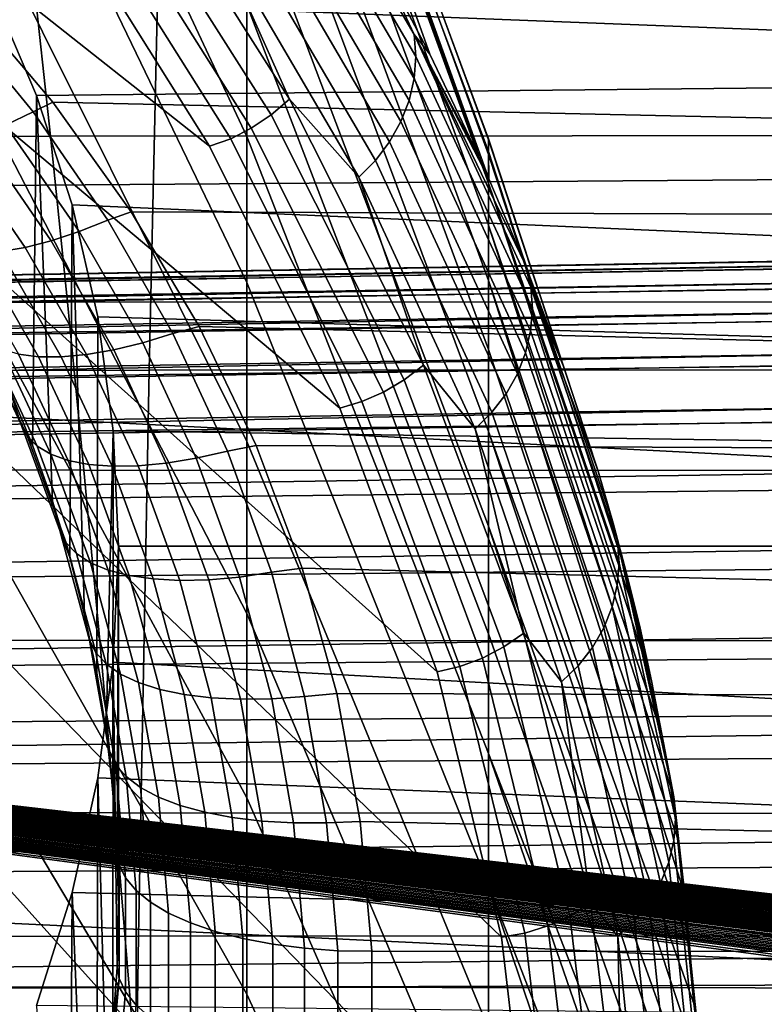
# Model space of a CAD drawing. Header units: metres. Extents: x -23 to 242, y -40 to 23.
# Tile 307 of 450: x 65.52 to 66.86, y 7.01 to 8.78. Entities that reach past the tile are written whole.
import ezdxf

# ---------------------------------------------------------------- set-up
doc = ezdxf.new("R2010")
doc.units = ezdxf.units.M
doc.layers.add('solid_10171013', color=7, linetype='CONTINUOUS')

msp = doc.modelspace()

# ---------------------------------------------------------------- linework, layer by layer
at = {"layer": 'solid_10171013'}
for points in [[(66.439064, 6.178546, 99.85939), (66.376396, 5.701229, 100.983879), (63.438198, 5.701145, 100.984077), (60.5, 12.791713, 84.279747)], [(65.863396, 8.550895, 94.270485), (60.5, 12.791713, 84.279747), (65.572449, 9.014806, 93.177582)], [(66.096451, 8.081754, 95.375717), (60.5, 12.791713, 84.279747), (65.863396, 8.550895, 94.270485)], [(66.270798, 7.608935, 96.489609), (60.5, 12.791713, 84.279747), (66.096451, 8.081754, 95.375717)], [(66.3862, 7.133365, 97.609978), (60.5, 12.791713, 84.279747), (66.270798, 7.608935, 96.489609)], [(66.442329, 6.65596, 98.734673), (60.5, 12.791713, 84.279747), (66.3862, 7.133365, 97.609978)], [(66.439064, 6.178546, 99.85939), (60.5, 12.791713, 84.279747), (66.442329, 6.65596, 98.734673)], [(63.103245, 9.948489, 112.568718), (75.942375, 9.193356, 111.713882), (75.959625, 8.370972, 112.179703), (63.103245, 9.081632, 113.074081)], [(65.929909, 8.567964, 101.137375), (65.929909, 8.80441, 100.671043), (65.441788, 9.87148, 101.114082), (65.441788, 9.608787, 101.638779)], [(66.36293, 8.562405, 96.765068), (66.36293, 8.564311, 96.306038), (65.929909, 9.734402, 96.104187), (65.929909, 9.741618, 96.626984)], [(66.36293, 8.535913, 97.223343), (66.36293, 8.562405, 96.765068), (65.929909, 9.741618, 96.626984), (65.929909, 9.720777, 97.149422)], [(66.36293, 8.564311, 96.306038), (66.36293, 8.541626, 95.847565), (65.929909, 9.699148, 95.582527), (65.929909, 9.734402, 96.104187)], [(66.36293, 8.484913, 97.679535), (66.36293, 8.535913, 97.223343), (65.929909, 9.720777, 97.149422), (65.929909, 9.671938, 97.669983)], [(66.257774, 8.715981, 94.863007), (65.929909, 9.635961, 95.063507), (65.929909, 9.699148, 95.582527), (66.347931, 8.527332, 95.307686)], [(66.363533, 8.492475, 95.389732), (66.347931, 8.527332, 95.307686), (65.929909, 9.699148, 95.582527)], [(66.36293, 8.541626, 95.847565), (66.363533, 8.492475, 95.389732), (65.929909, 9.699148, 95.582527)], [(66.36293, 8.409549, 98.132339), (66.36293, 8.484913, 97.679535), (65.929909, 9.671938, 97.669983), (65.929909, 9.595243, 98.18718)], [(66.156075, 8.908006, 94.410904), (65.929909, 9.545019, 94.54863), (65.929909, 9.635961, 95.063507), (66.257774, 8.715981, 94.863007)], [(65.929909, 8.30684, 101.590347), (65.929909, 8.567964, 101.137375), (65.441788, 9.608787, 101.638779), (65.441788, 9.318228, 102.148582)], [(66.36293, 8.310039, 98.580452), (66.36293, 8.409549, 98.132339), (65.929909, 9.595243, 98.18718), (65.929909, 9.490911, 98.699509)], [(61.950001, 8.454178, 114.680473), (79.277893, 8.583243, 114.619888), (79.254471, 9.517689, 114.146988), (61.950001, 9.392666, 114.213814)], [(66.36293, 8.186667, 99.022598), (66.36293, 8.310039, 98.580452), (65.929909, 9.490911, 98.699509), (65.929909, 9.359244, 99.205513)], [(66.36293, 8.03979, 99.457504), (66.36293, 8.186667, 99.022598), (65.929909, 9.359244, 99.205513), (65.929909, 9.200622, 99.70372)], [(65.929909, 8.021791, 102.028664), (65.929909, 8.30684, 101.590347), (65.441788, 9.318228, 102.148582), (65.441788, 9.000648, 102.641998)], [(66.36293, 7.869828, 99.883911), (66.36293, 8.03979, 99.457504), (65.929909, 9.200622, 99.70372), (65.929909, 9.015499, 100.192696)], [(65.9674, 9.19875, 93.620216), (66.156075, 8.908006, 94.410904), (66.229485, 8.75075, 94.675636)], [(65.9674, 9.19875, 93.620216), (66.229485, 8.75075, 94.675636), (66.232422, 8.711709, 94.658417), (65.970299, 9.159762, 93.602867)], [(61.82703, 9.15668, 276.548218), (61.805328, 8.145635, 276.69339), (65.755386, 8.149354, 277.42691), (65.77787, 9.160586, 277.280823)], [(65.77787, 9.160586, 277.280823), (65.755386, 8.149354, 277.42691), (69.728378, 8.151262, 278.151855), (69.75106, 9.162512, 278.004852)], [(65.970299, 9.159762, 93.602867), (66.232422, 8.711709, 94.658417), (66.229378, 8.672198, 94.642319), (65.967293, 9.120197, 93.586899)], [(65.707169, 9.106227, 93.083855), (66.0065, 8.63509, 94.193787), (65.973389, 8.606816, 94.207977), (65.675995, 9.076303, 93.101936)], [(65.869774, 8.941363, 93.537796), (66.0065, 8.63509, 94.193787), (65.707169, 9.106227, 93.083855)], [(65.967293, 9.120197, 93.586899), (66.229378, 8.672198, 94.642319), (66.220421, 8.633021, 94.627678), (65.958427, 9.080859, 93.572639)], [(63.103245, 9.081632, 113.074081), (75.959625, 8.370972, 112.179703), (75.977249, 7.524784, 112.601219), (63.103245, 8.189174, 113.532722)], [(65.675995, 9.076303, 93.101936), (65.973389, 8.606816, 94.207977), (65.938049, 8.582992, 94.225891), (65.642731, 9.050714, 93.124016)], [(65.958427, 9.080859, 93.572639), (66.220421, 8.633021, 94.627678), (66.205734, 8.594974, 94.614792), (65.943901, 9.042547, 93.560371)], [(65.642731, 9.050714, 93.124016), (65.938049, 8.582992, 94.225891), (65.901199, 8.564096, 94.247177), (65.60804, 9.029972, 93.149643)], [(65.943901, 9.042547, 93.560371), (66.205734, 8.594974, 94.614792), (66.185616, 8.558829, 94.603912), (65.923988, 9.006042, 93.550346)], [(65.60804, 9.029972, 93.149643), (65.901199, 8.564096, 94.247177), (65.863396, 8.550895, 94.270485), (65.572449, 9.014806, 93.177582)], [(66.36293, 7.677269, 100.300606), (66.36293, 7.869828, 99.883911), (65.929909, 9.015499, 100.192696), (65.929909, 8.80441, 100.671043)], [(65.929909, 7.713637, 102.451057), (65.929909, 8.021791, 102.028664), (65.441788, 9.000648, 102.641998), (65.441788, 8.656968, 103.117607)], [(65.923988, 9.006042, 93.550346), (66.185616, 8.558829, 94.603912), (66.160477, 8.525322, 94.595276), (65.899117, 8.972083, 93.54277)], [(76.156364, 8.813212, 81.934227), (65.251122, 8.989475, 80.932434), (65.424988, 8.815846, 80.851959), (76.158585, 8.395569, 81.692848)], [(65.899117, 8.972083, 93.54277), (66.160477, 8.525322, 94.595276), (66.130821, 8.495134, 94.589043), (65.869774, 8.941363, 93.537796)], [(65.869774, 8.941363, 93.537796), (66.130821, 8.495134, 94.589043), (66.0065, 8.63509, 94.193787)], [(66.229485, 8.75075, 94.675636), (66.156075, 8.908006, 94.410904), (66.257774, 8.715981, 94.863007)], [(62.723576, 8.86009, 250.880798), (65.546555, 8.862261, 251.446136), (65.578232, 8.568984, 251.264404), (62.755047, 8.567814, 250.696976)], [(65.546555, 8.862261, 251.446136), (68.349884, 8.864725, 252.008377), (68.381516, 8.570448, 251.828644), (65.578232, 8.568984, 251.264404)], [(79.530602, 8.786015, 78.477554), (65.553429, 8.641864, 78.407997), (65.472023, 8.831589, 78.499847)], [(65.546089, 8.015052, 79.939247), (65.50563, 8.113508, 79.984779), (65.472023, 8.831589, 78.499847), (65.553429, 8.641864, 78.407997)], [(65.395988, 8.796883, 80.836838), (65.547302, 8.612585, 80.750427), (65.58287, 8.629858, 80.765381), (65.424988, 8.815846, 80.851959)], [(76.158585, 8.395569, 81.692848), (65.424988, 8.815846, 80.851959), (65.58287, 8.629858, 80.765381)], [(66.36293, 7.462665, 100.706383), (66.36293, 7.677269, 100.300606), (65.929909, 8.80441, 100.671043), (65.929909, 8.567964, 101.137375)], [(65.349548, 8.769072, 80.806946), (65.498001, 8.588339, 80.722046), (65.547302, 8.612585, 80.750427), (65.395988, 8.796883, 80.836838)], [(79.530602, 8.786015, 78.477554), (79.531853, 7.834159, 78.043877), (65.617332, 8.445789, 78.315636), (65.553429, 8.641864, 78.407997)], [(66.229485, 8.75075, 94.675636), (66.257774, 8.715981, 94.863007), (66.347931, 8.527332, 95.307686)], [(66.229485, 8.75075, 94.675636), (66.347931, 8.527332, 95.307686), (66.363533, 8.492475, 95.389732)], [(66.229485, 8.75075, 94.675636), (66.363533, 8.492475, 95.389732), (66.427673, 8.340673, 95.747208)], [(66.229485, 8.75075, 94.675636), (66.427673, 8.340673, 95.747208), (66.438339, 8.298497, 95.741081)], [(66.229485, 8.75075, 94.675636), (66.438339, 8.298497, 95.741081), (66.441299, 8.259403, 95.723984), (66.232422, 8.711709, 94.658417)], [(66.232422, 8.711709, 94.658417), (66.441299, 8.259403, 95.723984), (66.438232, 8.219948, 95.707756), (66.229378, 8.672198, 94.642319)], [(66.229378, 8.672198, 94.642319), (66.438232, 8.219948, 95.707756), (66.429199, 8.180933, 95.692734), (66.220421, 8.633021, 94.627678)], [(65.929909, 7.383268, 102.8563), (65.929909, 7.713637, 102.451057), (65.441788, 8.656968, 103.117607), (65.441788, 8.288183, 103.574028)], [(65.58194, 7.91503, 79.893425), (65.546089, 8.015052, 79.939247), (65.553429, 8.641864, 78.407997)], [(65.547302, 8.612585, 80.750427), (65.681374, 8.418367, 80.659538), (65.723053, 8.433414, 80.674065), (65.58287, 8.629858, 80.765381)], [(65.613121, 7.81364, 79.847351), (65.58194, 7.91503, 79.893425), (65.553429, 8.641864, 78.407997), (65.617332, 8.445789, 78.315636)], [(76.158585, 8.395569, 81.692848), (65.58287, 8.629858, 80.765381), (65.723053, 8.433414, 80.674065)], [(66.0065, 8.63509, 94.193787), (66.246338, 8.158784, 95.315895), (66.211632, 8.132206, 95.326096), (65.973389, 8.606816, 94.207977)], [(66.130821, 8.495134, 94.589043), (66.246338, 8.158784, 95.315895), (66.0065, 8.63509, 94.193787)], [(66.220421, 8.633021, 94.627678), (66.429199, 8.180933, 95.692734), (66.414391, 8.143151, 95.679214), (66.205734, 8.594974, 94.614792)], [(65.498001, 8.588339, 80.722046), (65.629547, 8.397865, 80.632744), (65.681374, 8.418367, 80.659538), (65.547302, 8.612585, 80.750427)], [(65.973389, 8.606816, 94.207977), (66.211632, 8.132206, 95.326096), (66.174576, 8.110195, 95.339737), (65.938049, 8.582992, 94.225891)], [(66.205734, 8.594974, 94.614792), (66.414391, 8.143151, 95.679214), (66.394104, 8.107372, 95.66748), (66.185616, 8.558829, 94.603912)], [(61.950001, 7.492708, 115.097359), (79.301582, 7.625441, 115.043335), (79.277893, 8.583243, 114.619888), (61.950001, 8.454178, 114.680473)], [(65.450653, 8.568388, 80.687645), (65.579796, 8.381511, 80.599869), (65.629547, 8.397865, 80.632744), (65.498001, 8.588339, 80.722046)], [(65.938049, 8.582992, 94.225891), (66.174576, 8.110195, 95.339737), (66.135941, 8.093195, 95.356544), (65.901199, 8.564096, 94.247177)], [(62.755047, 8.567814, 250.696976), (65.578232, 8.568984, 251.264404), (65.608788, 8.271573, 251.089157), (62.785412, 8.271345, 250.519608)], [(65.405968, 8.553038, 80.647751), (65.532867, 8.369554, 80.561417), (65.579796, 8.381511, 80.599869), (65.450653, 8.568388, 80.687645)], [(65.578232, 8.568984, 251.264404), (68.381516, 8.570448, 251.828644), (68.412018, 8.272102, 251.655396), (65.608788, 8.271573, 251.089157)], [(65.901199, 8.564096, 94.247177), (66.135941, 8.093195, 95.356544), (66.096451, 8.081754, 95.375717), (65.863396, 8.550895, 94.270485)], [(66.36293, 7.226634, 101.10009), (66.36293, 7.462665, 100.706383), (65.929909, 8.567964, 101.137375), (65.929909, 8.30684, 101.590347)], [(66.185616, 8.558829, 94.603912), (66.394104, 8.107372, 95.66748), (66.368759, 8.074321, 95.657768), (66.160477, 8.525322, 94.595276)], [(66.427673, 8.340673, 95.747208), (66.36293, 8.541626, 95.847565), (66.36293, 8.564311, 96.306038), (66.497879, 8.154729, 96.185478)], [(66.497879, 8.154729, 96.185478), (66.36293, 8.564311, 96.306038), (66.36293, 8.562405, 96.765068), (66.55896, 7.968661, 96.623863)], [(66.55896, 7.968661, 96.623863), (66.36293, 8.562405, 96.765068), (66.36293, 8.535913, 97.223343), (66.586182, 7.875262, 96.844116)], [(65.364647, 8.542522, 80.602974), (65.489494, 8.362177, 80.517967), (65.532867, 8.369554, 80.561417), (65.405968, 8.553038, 80.647751)], [(66.427673, 8.340673, 95.747208), (66.363533, 8.492475, 95.389732), (66.36293, 8.541626, 95.847565)], [(66.160477, 8.525322, 94.595276), (66.368759, 8.074321, 95.657768), (66.338852, 8.044671, 95.650269), (66.130821, 8.495134, 94.589043)], [(66.611267, 7.781305, 97.065094), (66.36293, 8.535913, 97.223343), (66.36293, 8.484913, 97.679535), (66.634094, 7.687145, 97.286858)], [(66.611267, 7.781305, 97.065094), (66.586182, 7.875262, 96.844116), (66.36293, 8.535913, 97.223343)], [(75.476952, 8.490563, 93.251129), (75.478714, 8.494808, 93.102722), (60.5, 8.233354, 93.100471), (60.5, 8.220098, 93.376259)], [(75.478714, 8.494808, 93.102722), (75.480621, 8.493223, 92.954247), (60.5, 8.233354, 93.100471)], [(75.482674, 8.48581, 92.805939), (60.5, 8.22492, 92.824165), (60.5, 8.233354, 93.100471), (75.480621, 8.493223, 92.954247)], [(75.475365, 8.480498, 93.399231), (75.476952, 8.490563, 93.251129), (60.5, 8.220098, 93.376259)], [(75.482674, 8.48581, 92.805939), (75.484871, 8.472578, 92.65802), (60.5, 8.22492, 92.824165)], [(66.130821, 8.495134, 94.589043), (66.338852, 8.044671, 95.650269), (66.246338, 8.158784, 95.315895)], [(75.473946, 8.464631, 93.546814), (75.475365, 8.480498, 93.399231), (60.5, 8.220098, 93.376259), (60.5, 8.185253, 93.650314)], [(75.487198, 8.453547, 92.510727), (60.5, 8.194832, 92.549606), (60.5, 8.22492, 92.824165), (75.484871, 8.472578, 92.65802)], [(66.654633, 7.592764, 97.509766), (66.36293, 8.484913, 97.679535), (66.36293, 8.409549, 98.132339), (66.673058, 7.497419, 97.734207)], [(66.654633, 7.592764, 97.509766), (66.634094, 7.687145, 97.286858), (66.36293, 8.484913, 97.679535)], [(75.472694, 8.442986, 93.693649), (75.473946, 8.464631, 93.546814), (60.5, 8.185253, 93.650314)], [(75.487198, 8.453547, 92.510727), (75.489624, 8.428748, 92.364311), (60.5, 8.194832, 92.549606)], [(75.471634, 8.415593, 93.839531), (75.472694, 8.442986, 93.693649), (60.5, 8.185253, 93.650314), (60.5, 8.128956, 93.920914)], [(65.63958, 7.71104, 79.80114), (65.613121, 7.81364, 79.847351), (65.617332, 8.445789, 78.315636)], [(65.663177, 8.245008, 78.223724), (65.617332, 8.445789, 78.315636), (79.531853, 7.834159, 78.043877)], [(65.661285, 7.607388, 79.754951), (65.63958, 7.71104, 79.80114), (65.617332, 8.445789, 78.315636), (65.663177, 8.245008, 78.223724)], [(65.681374, 8.418367, 80.659538), (65.797523, 8.215328, 80.565117), (65.844643, 8.227841, 80.579041), (65.723053, 8.433414, 80.674065)], [(76.158585, 8.395569, 81.692848), (65.723053, 8.433414, 80.674065), (65.844643, 8.227841, 80.579041), (76.160316, 7.971549, 81.462852)], [(75.49218, 8.398221, 92.218979), (60.5, 8.143339, 92.278313), (60.5, 8.194832, 92.549606), (75.489624, 8.428748, 92.364311)], [(75.470757, 8.382498, 93.984222), (75.471634, 8.415593, 93.839531), (60.5, 8.128956, 93.920914)], [(65.629547, 8.397865, 80.632744), (65.743523, 8.198725, 80.539978), (65.797523, 8.215328, 80.565117), (65.681374, 8.418367, 80.659538)], [(75.49218, 8.398221, 92.218979), (75.49482, 8.362012, 92.074966), (60.5, 8.143339, 92.278313)], [(65.579796, 8.381511, 80.599869), (65.691704, 8.186103, 80.50869), (65.743523, 8.198725, 80.539978), (65.629547, 8.397865, 80.632744)], [(66.702934, 7.305855, 98.185547), (66.689209, 7.401603, 97.959587), (66.36293, 8.409549, 98.132339), (66.36293, 8.310039, 98.580452)], [(66.694687, 7.385106, 97.892891), (66.673058, 7.497419, 97.734207), (66.36293, 8.409549, 98.132339), (66.689209, 7.401603, 97.959587)], [(75.47007, 8.343755, 94.127495), (75.470757, 8.382498, 93.984222), (60.5, 8.128956, 93.920914), (60.5, 8.051775, 94.185745)], [(65.532867, 8.369554, 80.561417), (65.64286, 8.177655, 80.471725), (65.691704, 8.186103, 80.50869), (65.579796, 8.381511, 80.599869)], [(65.489494, 8.362177, 80.517967), (65.59774, 8.173512, 80.429649), (65.64286, 8.177655, 80.471725), (65.532867, 8.369554, 80.561417)], [(75.497536, 8.320177, 91.932495), (60.5, 8.070627, 92.011604), (60.5, 8.143339, 92.278313), (75.49482, 8.362012, 92.074966)], [(65.415962, 8.361547, 80.418823), (65.521355, 8.178324, 80.332809), (65.55703, 8.173736, 80.383102), (65.450325, 8.359494, 80.470192)], [(65.450325, 8.359494, 80.470192), (65.55703, 8.173736, 80.383102), (65.59774, 8.173512, 80.429649), (65.489494, 8.362177, 80.517967)], [(75.469582, 8.29943, 94.269096), (75.47007, 8.343755, 94.127495), (60.5, 8.051775, 94.185745)], [(66.438339, 8.298497, 95.741081), (66.427673, 8.340673, 95.747208), (66.497879, 8.154729, 96.185478)], [(75.497536, 8.320177, 91.932495), (75.500336, 8.272782, 91.791779), (60.5, 8.070627, 92.011604)], [(66.723534, 7.111957, 98.642242), (66.714394, 7.209247, 98.413345), (66.36293, 8.310039, 98.580452), (66.36293, 8.186667, 99.022598)], [(66.714394, 7.209247, 98.413345), (66.702934, 7.305855, 98.185547), (66.36293, 8.310039, 98.580452)], [(75.469284, 8.249594, 94.408829), (75.469582, 8.29943, 94.269096), (60.5, 8.051775, 94.185745), (60.5, 7.953808, 94.444389)], [(66.36293, 6.969853, 101.480583), (66.36293, 7.226634, 101.10009), (65.929909, 8.30684, 101.590347), (65.929909, 8.021791, 102.028664)], [(66.438339, 8.298497, 95.741081), (66.497879, 8.154729, 96.185478), (66.55896, 7.968661, 96.623863)], [(66.438339, 8.298497, 95.741081), (66.55896, 7.968661, 96.623863), (66.593521, 7.842959, 96.814262)], [(66.438339, 8.298497, 95.741081), (66.593521, 7.842959, 96.814262), (66.596497, 7.803811, 96.797287), (66.441299, 8.259403, 95.723984)], [(65.929909, 7.031633, 103.243248), (65.929909, 7.383268, 102.8563), (65.441788, 8.288183, 103.574028), (65.441788, 7.895363, 104.009933)], [(75.503189, 8.219898, 91.65303), (60.5, 7.977291, 91.751686), (60.5, 8.070627, 92.011604), (75.500336, 8.272782, 91.791779)], [(62.785412, 8.271345, 250.519608), (65.608788, 8.271573, 251.089157), (65.638214, 7.970179, 250.920441), (62.814663, 7.97083, 250.34877)], [(65.608788, 8.271573, 251.089157), (68.412018, 8.272102, 251.655396), (68.44136, 7.969841, 251.488693), (65.638214, 7.970179, 250.920441)], [(66.441299, 8.259403, 95.723984), (66.596497, 7.803811, 96.797287), (66.593407, 7.764411, 96.78093), (66.438232, 8.219948, 95.707756)], [(75.469284, 8.249594, 94.408829), (60.5, 7.953808, 94.444389), (75.469177, 8.194324, 94.546486)], [(65.661285, 7.607388, 79.754951), (65.663177, 8.245008, 78.223724), (65.690758, 8.040978, 78.133041), (65.678192, 7.502887, 79.708855)], [(65.690758, 8.040978, 78.133041), (65.663177, 8.245008, 78.223724), (79.531853, 7.834159, 78.043877)], [(65.525215, 8.053148, 80.024025), (65.438576, 8.237939, 80.110069), (65.460632, 8.210247, 80.029808), (65.50563, 8.113508, 79.984779)], [(65.438576, 8.237939, 80.110069), (65.525215, 8.053148, 80.024025), (65.536354, 8.031784, 80.080971), (65.449547, 8.217242, 80.167297)], [(65.797523, 8.215328, 80.565117), (65.895172, 8.004588, 80.468086), (65.946762, 8.014548, 80.481346), (65.844643, 8.227841, 80.579041)], [(76.160316, 7.971549, 81.462852), (65.844643, 8.227841, 80.579041), (65.946762, 8.014548, 80.481346)], [(75.503189, 8.219898, 91.65303), (75.506088, 8.161607, 91.516464), (60.5, 7.977291, 91.751686)], [(65.449547, 8.217242, 80.167297), (65.536354, 8.031784, 80.080971), (65.554413, 8.013609, 80.137253), (65.467194, 8.200245, 80.224075)], [(65.743523, 8.198725, 80.539978), (65.839348, 7.992013, 80.444656), (65.895172, 8.004588, 80.468086), (65.797523, 8.215328, 80.565117)], [(66.438232, 8.219948, 95.707756), (66.593407, 7.764411, 96.78093), (66.58432, 7.72556, 96.765526), (66.429199, 8.180933, 95.692734)], [(75.45137, 6.210462, 99.219376), (75.469177, 6.213015, 99.214157), (75.469177, 8.194324, 94.546486), (60.5, 7.953808, 94.444389)], [(63.103245, 8.189174, 113.532722), (75.977249, 7.524784, 112.601219), (75.995071, 6.657189, 112.977196), (63.103245, 7.273632, 113.943352)], [(65.467194, 8.200245, 80.224075), (65.554413, 8.013609, 80.137253), (65.579109, 7.998903, 80.192001), (65.491257, 8.187205, 80.279526)], [(65.491257, 8.187205, 80.279526), (65.579109, 7.998903, 80.192001), (65.610069, 7.987889, 80.244377), (65.521355, 8.178324, 80.332809)], [(65.64286, 8.177655, 80.471725), (65.735367, 7.978392, 80.379555), (65.785805, 7.983236, 80.414993), (65.691704, 8.186103, 80.50869)], [(65.691704, 8.186103, 80.50869), (65.785805, 7.983236, 80.414993), (65.839348, 7.992013, 80.444656), (65.743523, 8.198725, 80.539978)], [(66.723534, 7.111957, 98.642242), (66.36293, 8.186667, 99.022598), (66.36293, 8.03979, 99.457504), (66.730209, 7.014813, 98.870987)], [(65.521355, 8.178324, 80.332809), (65.610069, 7.987889, 80.244377), (65.64682, 7.980736, 80.293594), (65.55703, 8.173736, 80.383102)], [(65.55703, 8.173736, 80.383102), (65.64682, 7.980736, 80.293594), (65.688797, 7.977554, 80.338882), (65.59774, 8.173512, 80.429649)], [(65.59774, 8.173512, 80.429649), (65.688797, 7.977554, 80.338882), (65.735367, 7.978392, 80.379555), (65.64286, 8.177655, 80.471725)], [(66.429199, 8.180933, 95.692734), (66.58432, 7.72556, 96.765526), (66.56942, 7.688047, 96.751373), (66.414391, 8.143151, 95.679214)], [(75.509033, 8.097998, 91.382294), (60.5, 7.86388, 91.499886), (60.5, 7.977291, 91.751686), (75.506088, 8.161607, 91.516464)], [(65.755386, 8.149354, 277.42691), (65.736206, 7.1356, 277.554321), (69.708931, 7.137434, 278.279846), (69.728378, 8.151262, 278.151855)], [(66.246338, 8.158784, 95.315895), (66.426109, 7.678454, 96.447479), (66.390137, 7.653608, 96.453598), (66.211632, 8.132206, 95.326096)], [(66.338852, 8.044671, 95.650269), (66.426109, 7.678454, 96.447479), (66.246338, 8.158784, 95.315895)], [(61.805328, 8.145635, 276.69339), (61.7869, 7.132142, 276.820374), (65.736206, 7.1356, 277.554321), (65.755386, 8.149354, 277.42691)], [(66.414391, 8.143151, 95.679214), (66.56942, 7.688047, 96.751373), (66.549011, 7.652635, 96.738777), (66.394104, 8.107372, 95.66748)], [(66.211632, 8.132206, 95.326096), (66.390137, 7.653608, 96.453598), (66.351746, 7.63345, 96.462875), (66.174576, 8.110195, 95.339737)], [(75.509033, 8.097998, 91.382294), (75.511986, 8.029167, 91.250725), (60.5, 7.86388, 91.499886)], [(65.525215, 8.053148, 80.024025), (65.50563, 8.113508, 79.984779), (65.546089, 8.015052, 79.939247)], [(66.174576, 8.110195, 95.339737), (66.351746, 7.63345, 96.462875), (66.311714, 7.618387, 96.475128), (66.135941, 8.093195, 95.356544)], [(66.394104, 8.107372, 95.66748), (66.549011, 7.652635, 96.738777), (66.523506, 7.620043, 96.727982), (66.368759, 8.074321, 95.657768)], [(66.135941, 8.093195, 95.356544), (66.311714, 7.618387, 96.475128), (66.270798, 7.608935, 96.489609), (66.096451, 8.081754, 95.375717)], [(66.368759, 8.074321, 95.657768), (66.523506, 7.620043, 96.727982), (66.493416, 7.590934, 96.719208), (66.338852, 8.044671, 95.650269)], [(65.595268, 7.862139, 79.936348), (65.525215, 8.053148, 80.024025), (65.546089, 8.015052, 79.939247), (65.58194, 7.91503, 79.893425)], [(65.525215, 8.053148, 80.024025), (65.595268, 7.862139, 79.936348), (65.606506, 7.840166, 79.99305), (65.536354, 8.031784, 80.080971)], [(75.514961, 7.95522, 91.121948), (60.5, 7.730908, 91.257515), (60.5, 7.86388, 91.499886), (75.511986, 8.029167, 91.250725)], [(65.536354, 8.031784, 80.080971), (65.606506, 7.840166, 79.99305), (65.624855, 7.820856, 80.048851), (65.554413, 8.013609, 80.137253)], [(65.690292, 7.397692, 79.662933), (65.678192, 7.502887, 79.708855), (65.690758, 8.040978, 78.133041)], [(65.690292, 7.397692, 79.662933), (65.690758, 8.040978, 78.133041), (65.699997, 7.834159, 78.043877), (65.697563, 7.291949, 79.617294)], [(65.690758, 8.040978, 78.133041), (79.531853, 7.834159, 78.043877), (65.699997, 7.834159, 78.043877)], [(66.338852, 8.044671, 95.650269), (66.493416, 7.590934, 96.719208), (66.426109, 7.678454, 96.447479)], [(66.736229, 6.819622, 99.331238), (66.734421, 6.91755, 99.100494), (66.36293, 8.03979, 99.457504), (66.36293, 7.869828, 99.883911)], [(66.741623, 6.925916, 98.974678), (66.730209, 7.014813, 98.870987), (66.36293, 8.03979, 99.457504), (66.734421, 6.91755, 99.100494)], [(65.554413, 8.013609, 80.137253), (65.624855, 7.820856, 80.048851), (65.65004, 7.804504, 80.102905), (65.579109, 7.998903, 80.192001)], [(65.895172, 8.004588, 80.468086), (65.973885, 7.787377, 80.369339), (66.029037, 7.794984, 80.381966), (65.946762, 8.014548, 80.481346)], [(66.36293, 6.693059, 101.846771), (66.36293, 6.969853, 101.480583), (65.929909, 8.021791, 102.028664), (65.929909, 7.713637, 102.451057)], [(76.160316, 7.971549, 81.462852), (65.946762, 8.014548, 80.481346), (66.029037, 7.794984, 80.381966), (76.16156, 7.541464, 81.2444)], [(65.579109, 7.998903, 80.192001), (65.65004, 7.804504, 80.102905), (65.681671, 7.79136, 80.154388), (65.610069, 7.987889, 80.244377)], [(65.785805, 7.983236, 80.414993), (65.861664, 7.774095, 80.319672), (65.916588, 7.778936, 80.347664), (65.839348, 7.992013, 80.444656)], [(65.839348, 7.992013, 80.444656), (65.916588, 7.778936, 80.347664), (65.973885, 7.787377, 80.369339), (65.895172, 8.004588, 80.468086)], [(65.610069, 7.987889, 80.244377), (65.681671, 7.79136, 80.154388), (65.719261, 7.781626, 80.202507), (65.64682, 7.980736, 80.293594)], [(65.64682, 7.980736, 80.293594), (65.719261, 7.781626, 80.202507), (65.762245, 7.77545, 80.246536), (65.688797, 7.977554, 80.338882)], [(65.688797, 7.977554, 80.338882), (65.762245, 7.77545, 80.246536), (65.809952, 7.772927, 80.285789), (65.735367, 7.978392, 80.379555)], [(65.735367, 7.978392, 80.379555), (65.809952, 7.772927, 80.285789), (65.861664, 7.774095, 80.319672), (65.785805, 7.983236, 80.414993)], [(62.814663, 7.97083, 250.34877), (65.638214, 7.970179, 250.920441), (65.666489, 7.664976, 250.758301), (62.842789, 7.666445, 250.184509)], [(65.638214, 7.970179, 250.920441), (68.44136, 7.969841, 251.488693), (68.469551, 7.663839, 251.328568), (65.666489, 7.664976, 250.758301)], [(66.593521, 7.842959, 96.814262), (66.55896, 7.968661, 96.623863), (66.586182, 7.875262, 96.844116)], [(75.514961, 7.95522, 91.121948), (75.517937, 7.876271, 90.996178), (60.5, 7.730908, 91.257515)], [(74.807503, 6.034672, 99.604744), (60.5, 7.953808, 94.444389), (60.5, 5.374982, 100.519722), (74.807503, 5.604868, 100.617302)], [(75.433823, 6.207915, 99.224594), (75.45137, 6.210462, 99.219376), (60.5, 7.953808, 94.444389)], [(75.416527, 6.205375, 99.229805), (75.433823, 6.207915, 99.224594), (60.5, 7.953808, 94.444389)], [(75.39949, 6.202841, 99.235008), (75.416527, 6.205375, 99.229805), (60.5, 7.953808, 94.444389)], [(75.382713, 6.200314, 99.240219), (75.39949, 6.202841, 99.235008), (60.5, 7.953808, 94.444389)], [(75.366196, 6.197793, 99.245415), (75.382713, 6.200314, 99.240219), (60.5, 7.953808, 94.444389)], [(75.349945, 6.195278, 99.250618), (75.366196, 6.197793, 99.245415), (60.5, 7.953808, 94.444389)], [(75.333954, 6.192771, 99.255806), (75.349945, 6.195278, 99.250618), (60.5, 7.953808, 94.444389)], [(75.318222, 6.190271, 99.260994), (75.333954, 6.192771, 99.255806), (60.5, 7.953808, 94.444389)], [(75.302742, 6.187776, 99.266182), (75.318222, 6.190271, 99.260994), (60.5, 7.953808, 94.444389)], [(75.287514, 6.185286, 99.27137), (75.302742, 6.187776, 99.266182), (60.5, 7.953808, 94.444389)], [(75.272514, 6.182799, 99.27655), (75.287514, 6.185286, 99.27137), (60.5, 7.953808, 94.444389)], [(75.257759, 6.180318, 99.281738), (75.272514, 6.182799, 99.27655), (60.5, 7.953808, 94.444389)], [(75.243263, 6.177843, 99.286926), (75.257759, 6.180318, 99.281738), (60.5, 7.953808, 94.444389)], [(75.229004, 6.175372, 99.292107), (75.243263, 6.177843, 99.286926), (60.5, 7.953808, 94.444389)], [(75.214989, 6.172905, 99.297295), (75.229004, 6.175372, 99.292107), (60.5, 7.953808, 94.444389)], [(75.196663, 6.169621, 99.304214), (75.214989, 6.172905, 99.297295), (60.5, 7.953808, 94.444389)], [(75.178749, 6.16634, 99.311142), (75.196663, 6.169621, 99.304214), (60.5, 7.953808, 94.444389)], [(75.161247, 6.163066, 99.318069), (75.178749, 6.16634, 99.311142), (60.5, 7.953808, 94.444389)], [(75.144173, 6.159798, 99.325012), (75.161247, 6.163066, 99.318069), (60.5, 7.953808, 94.444389)], [(75.127502, 6.156533, 99.331955), (75.144173, 6.159798, 99.325012), (60.5, 7.953808, 94.444389)], [(75.111229, 6.153268, 99.338921), (75.127502, 6.156533, 99.331955), (60.5, 7.953808, 94.444389)], [(75.095352, 6.150005, 99.345901), (75.111229, 6.153268, 99.338921), (60.5, 7.953808, 94.444389)], [(75.079887, 6.146746, 99.352882), (75.095352, 6.150005, 99.345901), (60.5, 7.953808, 94.444389)], [(75.064819, 6.143487, 99.359886), (75.079887, 6.146746, 99.352882), (60.5, 7.953808, 94.444389)], [(75.050148, 6.140226, 99.366913), (75.064819, 6.143487, 99.359886), (60.5, 7.953808, 94.444389)], [(75.035866, 6.136962, 99.37397), (75.050148, 6.140226, 99.366913), (60.5, 7.953808, 94.444389)], [(75.021988, 6.133698, 99.381042), (75.035866, 6.136962, 99.37397), (60.5, 7.953808, 94.444389)], [(75.008499, 6.130431, 99.38813), (75.021988, 6.133698, 99.381042), (60.5, 7.953808, 94.444389)], [(74.995407, 6.12716, 99.395256), (75.008499, 6.130431, 99.38813), (60.5, 7.953808, 94.444389)], [(74.982712, 6.123881, 99.402412), (74.995407, 6.12716, 99.395256), (60.5, 7.953808, 94.444389)], [(74.970413, 6.120597, 99.409599), (74.982712, 6.123881, 99.402412), (60.5, 7.953808, 94.444389)], [(74.958504, 6.117307, 99.416817), (74.970413, 6.120597, 99.409599), (60.5, 7.953808, 94.444389)], [(74.946999, 6.114011, 99.424072), (74.958504, 6.117307, 99.416817), (60.5, 7.953808, 94.444389)], [(74.930519, 6.109048, 99.43502), (74.946999, 6.114011, 99.424072), (60.5, 7.953808, 94.444389)], [(74.920555, 6.105894, 99.442009), (74.930519, 6.109048, 99.43502), (60.5, 7.953808, 94.444389)], [(74.914948, 6.104063, 99.446068), (74.920555, 6.105894, 99.442009), (60.5, 7.953808, 94.444389)], [(74.900307, 6.099058, 99.457207), (74.914948, 6.104063, 99.446068), (60.5, 7.953808, 94.444389)], [(74.886658, 6.094029, 99.468445), (74.900307, 6.099058, 99.457207), (60.5, 7.953808, 94.444389)], [(74.874001, 6.08897, 99.479797), (74.886658, 6.094029, 99.468445), (60.5, 7.953808, 94.444389)], [(74.862335, 6.083887, 99.491257), (74.874001, 6.08897, 99.479797), (60.5, 7.953808, 94.444389)], [(74.851746, 6.0788, 99.502762), (74.862335, 6.083887, 99.491257), (60.5, 7.953808, 94.444389)], [(74.842209, 6.073703, 99.514343), (74.851746, 6.0788, 99.502762), (60.5, 7.953808, 94.444389)], [(74.83374, 6.068602, 99.525986), (74.842209, 6.073703, 99.514343), (60.5, 7.953808, 94.444389)], [(74.826485, 6.063529, 99.537613), (74.83374, 6.068602, 99.525986), (60.5, 7.953808, 94.444389)], [(74.820541, 6.058464, 99.549278), (74.826485, 6.063529, 99.537613), (60.5, 7.953808, 94.444389)], [(74.815804, 6.053427, 99.560936), (74.820541, 6.058464, 99.549278), (60.5, 7.953808, 94.444389)], [(74.809517, 6.043775, 99.583397), (74.815804, 6.053427, 99.560936), (60.5, 7.953808, 94.444389)], [(74.807503, 6.034672, 99.604744), (74.809517, 6.043775, 99.583397), (60.5, 7.953808, 94.444389)], [(65.595268, 7.862139, 79.936348), (65.58194, 7.91503, 79.893425), (65.613121, 7.81364, 79.847351)], [(65.929909, 6.659746, 103.610771), (65.929909, 7.031633, 103.243248), (65.441788, 7.895363, 104.009933), (65.441788, 7.479648, 104.424057)], [(75.520889, 7.792445, 90.873604), (60.5, 7.579496, 91.026596), (60.5, 7.730908, 91.257515), (75.517937, 7.876271, 90.996178)], [(66.732513, 6.624483, 99.790634), (66.735611, 6.72176, 99.561462), (66.36293, 7.869828, 99.883911), (66.36293, 7.677269, 100.300606)], [(66.735611, 6.72176, 99.561462), (66.736229, 6.819622, 99.331238), (66.36293, 7.869828, 99.883911)], [(66.593521, 7.842959, 96.814262), (66.586182, 7.875262, 96.844116), (66.611267, 7.781305, 97.065094)], [(65.648232, 7.666044, 79.847862), (65.595268, 7.862139, 79.936348), (65.613121, 7.81364, 79.847351), (65.63958, 7.71104, 79.80114)], [(65.595268, 7.862139, 79.936348), (65.648232, 7.666044, 79.847862), (65.659523, 7.643517, 79.904335), (65.606506, 7.840166, 79.99305)], [(65.606506, 7.840166, 79.99305), (65.659523, 7.643517, 79.904335), (65.678078, 7.623111, 79.959679), (65.624855, 7.820856, 80.048851)], [(65.690758, 7.626342, 77.957039), (65.699997, 7.834159, 78.043877), (79.531853, 7.834159, 78.043877), (79.530602, 6.861012, 77.660439)], [(65.699997, 7.185865, 79.572006), (65.699997, 7.834159, 78.043877), (65.690758, 7.626342, 77.957039), (65.697594, 7.079601, 79.527145)], [(65.699997, 7.185865, 79.572006), (65.697563, 7.291949, 79.617294), (65.699997, 7.834159, 78.043877)], [(66.593521, 7.842959, 96.814262), (66.611267, 7.781305, 97.065094), (66.634094, 7.687145, 97.286858)], [(66.593521, 7.842959, 96.814262), (66.634094, 7.687145, 97.286858), (66.654633, 7.592764, 97.509766)], [(66.593521, 7.842959, 96.814262), (66.654633, 7.592764, 97.509766), (66.673058, 7.497419, 97.734207)], [(66.593521, 7.842959, 96.814262), (66.673058, 7.497419, 97.734207), (66.694687, 7.385106, 97.892891)], [(66.593521, 7.842959, 96.814262), (66.694687, 7.385106, 97.892891), (66.69767, 7.345905, 97.876053), (66.596497, 7.803811, 96.797287)], [(65.624855, 7.820856, 80.048851), (65.678078, 7.623111, 79.959679), (65.703606, 7.605138, 80.013054), (65.65004, 7.804504, 80.102905)], [(65.65004, 7.804504, 80.102905), (65.703606, 7.605138, 80.013054), (65.735725, 7.589873, 80.063637), (65.681671, 7.79136, 80.154388)], [(66.596497, 7.803811, 96.797287), (66.69767, 7.345905, 97.876053), (66.694572, 7.306561, 97.859558), (66.593407, 7.764411, 96.78093)], [(75.520889, 7.792445, 90.873604), (75.523827, 7.703868, 90.754417), (60.5, 7.579496, 91.026596)], [(65.681671, 7.79136, 80.154388), (65.735725, 7.589873, 80.063637), (65.773941, 7.577549, 80.110664), (65.719261, 7.781626, 80.202507)], [(65.719261, 7.781626, 80.202507), (65.773941, 7.577549, 80.110664), (65.817665, 7.568356, 80.153412), (65.762245, 7.77545, 80.246536)], [(65.916588, 7.778936, 80.347664), (65.974854, 7.560708, 80.249832), (66.033249, 7.564933, 80.269714), (65.973885, 7.787377, 80.369339)], [(65.973885, 7.787377, 80.369339), (66.033249, 7.564933, 80.269714), (66.091141, 7.570054, 80.28157), (66.029037, 7.794984, 80.381966)], [(76.16156, 7.541464, 81.2444), (66.029037, 7.794984, 80.381966), (66.091141, 7.570054, 80.28157)], [(65.762245, 7.77545, 80.246536), (65.817665, 7.568356, 80.153412), (65.866226, 7.562432, 80.191231), (65.809952, 7.772927, 80.285789)], [(65.809952, 7.772927, 80.285789), (65.866226, 7.562432, 80.191231), (65.918892, 7.55987, 80.223534), (65.861664, 7.774095, 80.319672)], [(65.861664, 7.774095, 80.319672), (65.918892, 7.55987, 80.223534), (65.974854, 7.560708, 80.249832), (65.916588, 7.778936, 80.347664)], [(66.593407, 7.764411, 96.78093), (66.694572, 7.306561, 97.859558), (66.685448, 7.267874, 97.843765), (66.58432, 7.72556, 96.765526)], [(65.648232, 7.666044, 79.847862), (65.63958, 7.71104, 79.80114), (65.661285, 7.607388, 79.754951)], [(66.36293, 6.397048, 102.197617), (66.36293, 6.693059, 101.846771), (65.929909, 7.713637, 102.451057), (65.929909, 7.383268, 102.8563)], [(66.58432, 7.72556, 96.765526), (66.685448, 7.267874, 97.843765), (66.670494, 7.23063, 97.828979), (66.56942, 7.688047, 96.751373)], [(75.526733, 7.610684, 90.638809), (60.5, 7.410412, 90.808189), (60.5, 7.579496, 91.026596), (75.523827, 7.703868, 90.754417)], [(66.726921, 6.527009, 100.020615), (66.732513, 6.624483, 99.790634), (66.36293, 7.677269, 100.300606), (66.36293, 7.462665, 100.706383)], [(66.426109, 7.678454, 96.447479), (66.545364, 7.195259, 97.585815), (66.508499, 7.172171, 97.587791), (66.390137, 7.653608, 96.453598)], [(66.493416, 7.590934, 96.719208), (66.545364, 7.195259, 97.585815), (66.426109, 7.678454, 96.447479)], [(66.56942, 7.688047, 96.751373), (66.670494, 7.23063, 97.828979), (66.650002, 7.195587, 97.815514), (66.549011, 7.652635, 96.738777)], [(62.842789, 7.666445, 250.184509), (65.666489, 7.664976, 250.758301), (65.693611, 7.356143, 250.602768), (62.869781, 7.358363, 250.026871)], [(65.683701, 7.46604, 79.759338), (65.648232, 7.666044, 79.847862), (65.661285, 7.607388, 79.754951), (65.678192, 7.502887, 79.708855)], [(65.648232, 7.666044, 79.847862), (65.683701, 7.46604, 79.759338), (65.695023, 7.443004, 79.815598), (65.659523, 7.643517, 79.904335)], [(65.666489, 7.664976, 250.758301), (68.469551, 7.663839, 251.328568), (68.496574, 7.354274, 251.175049), (65.693611, 7.356143, 250.602768)], [(65.659523, 7.643517, 79.904335), (65.695023, 7.443004, 79.815598), (65.713699, 7.421535, 79.870491), (65.678078, 7.623111, 79.959679)], [(66.390137, 7.653608, 96.453598), (66.508499, 7.172171, 97.587791), (66.469139, 7.153894, 97.592636), (66.351746, 7.63345, 96.462875)], [(66.549011, 7.652635, 96.738777), (66.650002, 7.195587, 97.815514), (66.62439, 7.163456, 97.803627), (66.523506, 7.620043, 96.727982)], [(61.950001, 6.509772, 115.46376), (79.32534, 6.646879, 115.416168), (79.301582, 7.625441, 115.043335), (61.950001, 7.492708, 115.097359)], [(65.66317, 7.419361, 77.873253), (65.690758, 7.626342, 77.957039), (79.530602, 6.861012, 77.660439)], [(65.678276, 6.8672, 79.439018), (65.690346, 6.973313, 79.48278), (65.690758, 7.626342, 77.957039), (65.66317, 7.419361, 77.873253)], [(65.678078, 7.623111, 79.959679), (65.713699, 7.421535, 79.870491), (65.739456, 7.401964, 79.923195), (65.703606, 7.605138, 80.013054)], [(65.690346, 6.973313, 79.48278), (65.697594, 7.079601, 79.527145), (65.690758, 7.626342, 77.957039)], [(66.351746, 7.63345, 96.462875), (66.469139, 7.153894, 97.592636), (66.428101, 7.140796, 97.600258), (66.311714, 7.618387, 96.475128)], [(75.526733, 7.610684, 90.638809), (75.529587, 7.513048, 90.526962), (60.5, 7.410412, 90.808189)], [(65.703606, 7.605138, 80.013054), (65.739456, 7.401964, 79.923195), (65.771889, 7.384588, 79.972893), (65.735725, 7.589873, 80.063637)], [(66.311714, 7.618387, 96.475128), (66.428101, 7.140796, 97.600258), (66.3862, 7.133365, 97.609978), (66.270798, 7.608935, 96.489609)], [(66.523506, 7.620043, 96.727982), (66.62439, 7.163456, 97.803627), (66.594185, 7.134892, 97.793571), (66.493416, 7.590934, 96.719208)], [(65.735725, 7.589873, 80.063637), (65.771889, 7.384588, 79.972893), (65.810509, 7.369673, 80.018822), (65.773941, 7.577549, 80.110664)], [(66.493416, 7.590934, 96.719208), (66.594185, 7.134892, 97.793571), (66.545364, 7.195259, 97.585815)], [(65.773941, 7.577549, 80.110664), (65.810509, 7.369673, 80.018822), (65.854721, 7.357449, 80.060287), (65.817665, 7.568356, 80.153412)], [(66.033249, 7.564933, 80.269714), (66.072937, 7.338512, 80.170006), (66.132812, 7.340668, 80.180786), (66.091141, 7.570054, 80.28157)], [(76.16156, 7.541464, 81.2444), (66.091141, 7.570054, 80.28157), (66.132812, 7.340668, 80.180786), (76.162323, 7.105627, 81.037651)], [(65.817665, 7.568356, 80.153412), (65.854721, 7.357449, 80.060287), (65.903854, 7.3481, 80.096649), (65.866226, 7.562432, 80.191231)], [(65.866226, 7.562432, 80.191231), (65.903854, 7.3481, 80.096649), (65.957153, 7.341771, 80.12735), (65.918892, 7.55987, 80.223534)], [(65.918892, 7.55987, 80.223534), (65.957153, 7.341771, 80.12735), (66.013802, 7.338559, 80.151932), (65.974854, 7.560708, 80.249832)], [(65.974854, 7.560708, 80.249832), (66.013802, 7.338559, 80.151932), (66.072937, 7.338512, 80.170006), (66.033249, 7.564933, 80.269714)], [(75.532387, 7.411111, 90.41906), (60.5, 7.224544, 90.603577), (60.5, 7.410412, 90.808189), (75.529587, 7.513048, 90.526962)], [(65.683701, 7.46604, 79.759338), (65.678192, 7.502887, 79.708855), (65.690292, 7.397692, 79.662933)], [(65.929909, 6.268678, 103.957809), (65.929909, 6.659746, 103.610771), (65.441788, 7.479648, 104.424057), (65.441788, 7.042243, 104.815208)], [(65.701508, 7.263404, 79.671455), (65.683701, 7.46604, 79.759338), (65.690292, 7.397692, 79.662933), (65.697563, 7.291949, 79.617294)], [(65.683701, 7.46604, 79.759338), (65.701508, 7.263404, 79.671455), (65.712837, 7.239886, 79.727509), (65.695023, 7.443004, 79.815598)], [(66.708694, 6.332973, 100.477081), (66.718948, 6.429636, 100.249947), (66.36293, 7.462665, 100.706383), (66.36293, 7.226634, 101.10009)], [(66.718948, 6.429636, 100.249947), (66.726921, 6.527009, 100.020615), (66.36293, 7.462665, 100.706383)], [(65.695023, 7.443004, 79.815598), (65.712837, 7.239886, 79.727509), (65.731575, 7.217377, 79.781975), (65.713699, 7.421535, 79.870491)], [(75.532387, 7.411111, 90.41906), (75.535118, 7.30503, 90.315247), (60.5, 7.224544, 90.603577)], [(65.617317, 7.213743, 77.792664), (65.66317, 7.419361, 77.873253), (79.530602, 6.861012, 77.660439)], [(65.639717, 6.656205, 79.353378), (65.661392, 6.76144, 79.395866), (65.66317, 7.419361, 77.873253), (65.617317, 7.213743, 77.792664)], [(65.661392, 6.76144, 79.395866), (65.678276, 6.8672, 79.439018), (65.66317, 7.419361, 77.873253)], [(65.713699, 7.421535, 79.870491), (65.731575, 7.217377, 79.781975), (65.757439, 7.196221, 79.834), (65.739456, 7.401964, 79.923195)], [(65.739456, 7.401964, 79.923195), (65.757439, 7.196221, 79.834), (65.790031, 7.176741, 79.882805), (65.771889, 7.384588, 79.972893)], [(66.694687, 7.385106, 97.892891), (66.689209, 7.401603, 97.959587), (66.702934, 7.305855, 98.185547)], [(65.771889, 7.384588, 79.972893), (65.790031, 7.176741, 79.882805), (65.82885, 7.159235, 79.927643), (65.810509, 7.369673, 80.018822)], [(66.36293, 6.082668, 102.532097), (66.36293, 6.397048, 102.197617), (65.929909, 7.383268, 102.8563), (65.929909, 7.031633, 103.243248)], [(66.694687, 7.385106, 97.892891), (66.702934, 7.305855, 98.185547), (66.714394, 7.209247, 98.413345)], [(66.694687, 7.385106, 97.892891), (66.714394, 7.209247, 98.413345), (66.723534, 7.111957, 98.642242)], [(66.694687, 7.385106, 97.892891), (66.723534, 7.111957, 98.642242), (66.730209, 7.014813, 98.870987)], [(66.694687, 7.385106, 97.892891), (66.730209, 7.014813, 98.870987), (66.741623, 6.925916, 98.974678)], [(66.694687, 7.385106, 97.892891), (66.741623, 6.925916, 98.974678), (66.744614, 6.886661, 98.957962), (66.69767, 7.345905, 97.876053)], [(62.869781, 7.358363, 250.026871), (65.693611, 7.356143, 250.602768), (65.719574, 7.043853, 250.453903), (62.89563, 7.046761, 249.875916)], [(65.810509, 7.369673, 80.018822), (65.82885, 7.159235, 79.927643), (65.873314, 7.143972, 79.967819), (65.854721, 7.357449, 80.060287)], [(65.854721, 7.357449, 80.060287), (65.873314, 7.143972, 79.967819), (65.922722, 7.131184, 80.002724), (65.903854, 7.3481, 80.096649)], [(65.693611, 7.356143, 250.602768), (68.496574, 7.354274, 251.175049), (68.52243, 7.041322, 251.028198), (65.719574, 7.043853, 250.453903)], [(65.903854, 7.3481, 80.096649), (65.922722, 7.131184, 80.002724), (65.976341, 7.121068, 80.031822), (65.957153, 7.341771, 80.12735)], [(65.957153, 7.341771, 80.12735), (65.976341, 7.121068, 80.031822), (66.033333, 7.113777, 80.054672), (66.013802, 7.338559, 80.151932)], [(66.072937, 7.338512, 80.170006), (66.092834, 7.109423, 80.070923), (66.153755, 7.108441, 80.08046), (66.132812, 7.340668, 80.180786)], [(76.162323, 7.105627, 81.037651), (66.132812, 7.340668, 80.180786), (66.153755, 7.108441, 80.08046)], [(66.69767, 7.345905, 97.876053), (66.744614, 6.886661, 98.957962), (66.741516, 6.847373, 98.941338), (66.694572, 7.306561, 97.859558)], [(66.013802, 7.338559, 80.151932), (66.033333, 7.113777, 80.054672), (66.092834, 7.109423, 80.070923), (66.072937, 7.338512, 80.170006)], [(75.537766, 7.194967, 90.215698), (60.5, 7.023428, 90.414398), (60.5, 7.224544, 90.603577), (75.535118, 7.30503, 90.315247)], [(66.694572, 7.306561, 97.859558), (66.741516, 6.847373, 98.941338), (66.732376, 6.808851, 98.925156), (66.685448, 7.267874, 97.843765)], [(65.701508, 7.263404, 79.671455), (65.697563, 7.291949, 79.617294), (65.699997, 7.185865, 79.572006)], [(63.103245, 7.273632, 113.943352), (75.995071, 6.657189, 112.977196), (76.012917, 5.770648, 113.306557), (63.103245, 6.337586, 114.30481)], [(65.701508, 7.263404, 79.671455), (65.699997, 7.185865, 79.572006), (65.7015, 7.059432, 79.584869)], [(65.701508, 7.263404, 79.671455), (65.7015, 7.059432, 79.584869), (65.71283, 7.035442, 79.640724), (65.712837, 7.239886, 79.727509)], [(66.685448, 7.267874, 97.843765), (66.732376, 6.808851, 98.925156), (66.717384, 6.771877, 98.909737), (66.670494, 7.23063, 97.828979)], [(65.712837, 7.239886, 79.727509), (65.71283, 7.035442, 79.640724), (65.731567, 7.0119, 79.694748), (65.731575, 7.217377, 79.781975)], [(65.731575, 7.217377, 79.781975), (65.731567, 7.0119, 79.694748), (65.757431, 6.989165, 79.746109), (65.757439, 7.196221, 79.834)], [(66.681122, 6.141192, 100.928413), (66.696106, 6.236901, 100.702934), (66.36293, 7.226634, 101.10009), (66.36293, 6.969853, 101.480583)], [(66.696106, 6.236901, 100.702934), (66.708694, 6.332973, 100.477081), (66.36293, 7.226634, 101.10009)], [(66.670494, 7.23063, 97.828979), (66.717384, 6.771877, 98.909737), (66.696854, 6.737205, 98.895393), (66.650002, 7.195587, 97.815514)], [(65.553413, 7.011104, 77.715782), (65.617317, 7.213743, 77.792664), (79.530602, 6.861012, 77.660439)], [(65.582115, 6.448076, 79.270721), (65.613274, 6.551678, 79.311661), (65.617317, 7.213743, 77.792664), (65.553413, 7.011104, 77.715782)], [(65.613274, 6.551678, 79.311661), (65.639717, 6.656205, 79.353378), (65.617317, 7.213743, 77.792664)], [(75.537766, 7.194967, 90.215698), (75.540344, 7.081097, 90.120552), (60.5, 7.023428, 90.414398)], [(65.7015, 7.059432, 79.584869), (65.699997, 7.185865, 79.572006), (65.697594, 7.079601, 79.527145)], [(65.757439, 7.196221, 79.834), (65.757431, 6.989165, 79.746109), (65.790024, 6.967584, 79.794022), (65.790031, 7.176741, 79.882805)], [(66.545364, 7.195259, 97.585815), (66.603836, 6.710359, 98.728165), (66.566414, 6.689048, 98.72596), (66.508499, 7.172171, 97.587791)], [(66.594185, 7.134892, 97.793571), (66.603836, 6.710359, 98.728165), (66.545364, 7.195259, 97.585815)], [(66.650002, 7.195587, 97.815514), (66.696854, 6.737205, 98.895393), (66.671196, 6.705537, 98.882416), (66.62439, 7.163456, 97.803627)], [(65.790031, 7.176741, 79.882805), (65.790024, 6.967584, 79.794022), (65.828842, 6.947488, 79.837753), (65.82885, 7.159235, 79.927643)], [(66.508499, 7.172171, 97.587791), (66.566414, 6.689048, 98.72596), (66.526474, 6.67267, 98.726334), (66.469139, 7.153894, 97.592636)], [(66.62439, 7.163456, 97.803627), (66.671196, 6.705537, 98.882416), (66.640938, 6.677518, 98.871078), (66.594185, 7.134892, 97.793571)], [(65.82885, 7.159235, 79.927643), (65.828842, 6.947488, 79.837753), (65.873299, 6.929184, 79.87664), (65.873314, 7.143972, 79.967819)], [(66.469139, 7.153894, 97.592636), (66.526474, 6.67267, 98.726334), (66.484818, 6.661558, 98.729271), (66.428101, 7.140796, 97.600258)], [(61.7869, 7.132142, 276.820374), (61.771606, 6.116589, 276.929626), (65.720222, 6.119699, 277.663574), (65.736206, 7.1356, 277.554321)], [(65.736206, 7.1356, 277.554321), (65.720222, 6.119699, 277.663574), (69.692673, 6.121391, 278.389343), (69.708931, 7.137434, 278.279846)], [(65.873314, 7.143972, 79.967819), (65.873299, 6.929184, 79.87664), (65.922714, 6.912952, 79.910088), (65.922722, 7.131184, 80.002724)], [(65.922722, 7.131184, 80.002724), (65.922714, 6.912952, 79.910088), (65.976326, 6.899041, 79.937576), (65.976341, 7.121068, 80.031822)], [(66.428101, 7.140796, 97.600258), (66.484818, 6.661558, 98.729271), (66.442329, 6.65596, 98.734673), (66.3862, 7.133365, 97.609978)], [(66.594185, 7.134892, 97.793571), (66.640938, 6.677518, 98.871078), (66.603836, 6.710359, 98.728165)], [(65.976341, 7.121068, 80.031822), (65.976326, 6.899041, 79.937576), (66.033325, 6.887663, 79.958687), (66.033333, 7.113777, 80.054672)], [(66.033333, 7.113777, 80.054672), (66.033325, 6.887663, 79.958687), (66.092827, 6.878992, 79.973106), (66.092834, 7.109423, 80.070923)], [(66.092827, 6.878992, 79.973106), (66.153824, 6.874932, 79.981331), (66.153755, 7.108441, 80.08046), (66.092834, 7.109423, 80.070923)], [(76.162323, 7.105627, 81.037651), (66.153755, 7.108441, 80.08046), (66.153824, 6.874932, 79.981331), (76.162582, 6.66436, 80.842773)], [(75.542824, 6.963586, 90.029961), (60.5, 6.807987, 90.241463), (60.5, 7.023428, 90.414398), (75.540344, 7.081097, 90.120552)], [(65.7015, 7.059432, 79.584869), (65.697594, 7.079601, 79.527145), (65.690346, 6.973313, 79.48278)], [(65.7015, 7.059432, 79.584869), (65.690346, 6.973313, 79.48278), (65.68364, 6.855447, 79.500168)], [(65.7015, 7.059432, 79.584869), (65.68364, 6.855447, 79.500168), (65.694962, 6.830978, 79.555817), (65.71283, 7.035442, 79.640724)], [(62.89563, 7.046761, 249.875916), (65.719574, 7.043853, 250.453903), (65.74437, 6.728285, 250.311752), (62.920326, 6.731812, 249.731705)], [(65.929909, 5.859554, 104.283371), (65.929909, 6.268678, 103.957809), (65.441788, 7.042243, 104.815208), (65.441788, 6.584416, 105.182243)], [(65.719574, 7.043853, 250.453903), (68.52243, 7.041322, 251.028198), (68.547112, 6.72516, 250.888016), (65.74437, 6.728285, 250.311752)], [(65.71283, 7.035442, 79.640724), (65.694962, 6.830978, 79.555817), (65.713638, 6.806397, 79.60939), (65.731567, 7.0119, 79.694748)], [(66.36293, 5.750823, 102.849258), (66.36293, 6.082668, 102.532097), (65.929909, 7.031633, 103.243248), (65.929909, 6.659746, 103.610771)]]:
    msp.add_3dface(points, dxfattribs=at)

doc.saveas('drawing.dxf')
